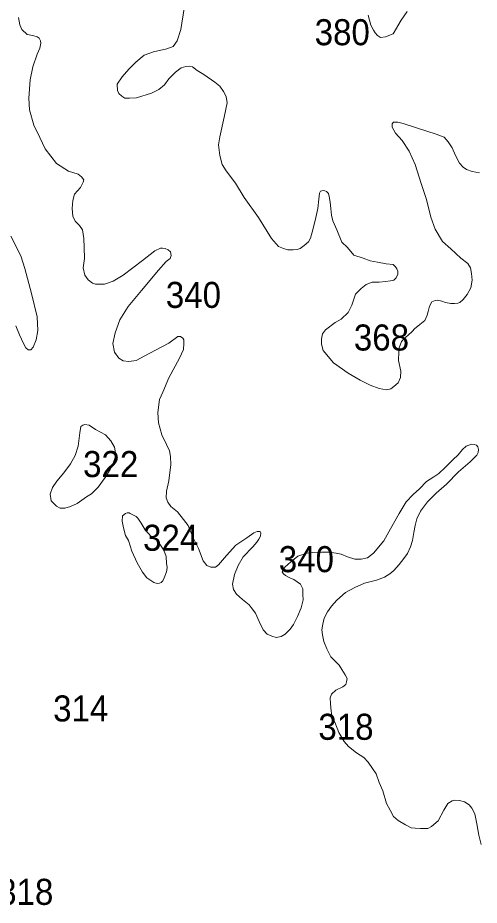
# Model space of a CAD drawing. Extents: x 445.4 to 500, y 8728.7 to 8784.
# Drawn here: x 448.51 to 451.34, y 8733.44 to 8738.89 of the extents above; entities that cross this region are included whole.
import ezdxf

# ---------------------------------------------------------------- set-up
doc = ezdxf.new("R2010")
doc.units = 0
doc.header["$LTSCALE"] = 0.064
doc.layers.add('2', color=7, linetype='Continuous', lineweight=13)
doc.layers.add('21', color=7, linetype='Continuous')

msp = doc.modelspace()

# ---------------------------------------------------------------- linework, layer by layer
at = {"layer": '2'}
for points in [[(449.4252, 8738.6996), (449.464, 8738.7151), (449.4892, 8738.7499), (449.5106, 8738.8196), (449.5319, 8738.9473)], [(450.6615, 8738.9069), (450.6782, 8738.8454), (450.695, 8738.8147), (450.7062, 8738.798), (450.7202, 8738.7812), (450.737, 8738.77), (450.7678, 8738.7728), (450.8154, 8738.7924), (450.8658, 8738.8762), (450.9021, 8738.9292)], [(448.5142, 8738.8921), (448.5208, 8738.8476), (448.5341, 8738.8177), (448.5674, 8738.7878), (448.6007, 8738.7812), (448.6289, 8738.7741), (448.6406, 8738.7648), (448.6476, 8738.7484), (448.6499, 8738.7344), (448.6453, 8738.704), (448.6289, 8738.6666), (448.6008, 8738.5895), (448.5844, 8738.51), (448.5774, 8738.3979), (448.5807, 8738.3248), (448.6073, 8738.2318), (448.6439, 8738.1555), (448.6772, 8738.0857), (448.7471, 8737.996), (448.8203, 8737.9495), (448.8805, 8737.9311), (448.9005, 8737.9145), (448.9138, 8737.8945), (448.9104, 8737.8813), (448.8938, 8737.848), (448.8572, 8737.8082), (448.8472, 8737.7683), (448.8439, 8737.7185), (448.8472, 8737.672), (448.8605, 8737.6421), (448.8872, 8737.6156), (448.9071, 8737.589), (448.9138, 8737.5359), (448.9171, 8737.4794), (448.9186, 8737.4116), (448.9111, 8737.3546), (448.921, 8737.31), (448.9409, 8737.2803), (448.9682, 8737.2605), (448.9856, 8737.2555), (449.0426, 8737.2555), (449.0947, 8737.2729), (449.1568, 8737.31), (449.2759, 8737.3992), (449.3503, 8737.4586), (449.385, 8737.4759), (449.3974, 8737.4759), (449.4148, 8737.4735), (449.4322, 8737.466), (449.4471, 8737.4537), (449.452, 8737.4314), (449.4446, 8737.4116), (449.4198, 8737.3942), (449.3726, 8737.3397), (449.2684, 8737.2159), (449.187, 8737.1182), (449.137, 8737.0352), (449.1071, 8736.9555), (449.0938, 8736.8891), (449.1038, 8736.8359), (449.1304, 8736.7994), (449.157, 8736.7828), (449.1903, 8736.7795), (449.2369, 8736.7861), (449.3167, 8736.8293), (449.4365, 8736.8924), (449.4931, 8736.9322), (449.5097, 8736.9322), (449.523, 8736.9223), (449.5297, 8736.9123), (449.5297, 8736.8891), (449.5264, 8736.8525), (449.5031, 8736.7994), (449.4365, 8736.6798), (449.3999, 8736.5902), (449.3804, 8736.5456), (449.3704, 8736.4659), (449.3737, 8736.4028), (449.3937, 8736.3297), (449.4236, 8736.2699), (449.4403, 8736.2301), (449.4469, 8736.1969), (449.4503, 8736.147), (449.4368, 8736.0456), (449.4235, 8735.9825)], [(450.775, 8736.6063), (450.7293, 8736.6135), (450.6741, 8736.6351), (450.614, 8736.6639), (450.5395, 8736.707), (450.4482, 8736.7718), (450.3857, 8736.8461), (450.3761, 8736.8869), (450.3761, 8736.9181), (450.3809, 8736.9492), (450.4002, 8736.9732), (450.4602, 8737.0182), (450.4962, 8737.0398), (450.5395, 8737.0806), (450.5611, 8737.1262), (450.5851, 8737.1933), (450.6188, 8737.2269), (450.65, 8737.2532), (450.686, 8737.2676), (450.7293, 8737.2676), (450.7677, 8737.27), (450.7989, 8737.2748), (450.8206, 8737.2796), (450.835, 8737.294), (450.8446, 8737.3156), (450.8446, 8737.3348), (450.8374, 8737.3492), (450.8302, 8737.3612), (450.8158, 8737.3755), (450.7725, 8737.3803), (450.7197, 8737.3899), (450.674, 8737.3971), (450.6308, 8737.4139), (450.5731, 8737.4331), (450.5347, 8737.4787), (450.501, 8737.5122), (450.4697, 8737.5873), (450.4449, 8737.6445), (450.4372, 8737.6786), (450.4325, 8737.7188), (450.4294, 8737.759), (450.4232, 8737.793), (450.4186, 8737.8116), (450.4062, 8737.824), (450.3953, 8737.8286), (450.3876, 8737.8301), (450.3783, 8737.8286), (450.369, 8737.8255), (450.3628, 8737.8131), (450.3597, 8737.776), (450.3535, 8737.7188), (450.3365, 8737.6461), (450.3179, 8737.5734), (450.3086, 8737.5363), (450.2962, 8737.5146), (450.2698, 8737.4914), (450.245, 8737.4744), (450.2249, 8737.4667), (450.2016, 8737.4651), (450.1675, 8737.4651), (450.1427, 8737.4728), (450.1117, 8737.4868), (450.0684, 8737.5347), (449.9878, 8737.6631), (449.901, 8737.7868), (449.8468, 8737.875), (449.7902, 8737.9516), (449.7654, 8737.9903), (449.7499, 8738.0444), (449.7421, 8738.1109), (449.7499, 8738.1589), (449.7763, 8738.2805), (449.7949, 8738.3687), (449.7887, 8738.4074), (449.7732, 8738.4383), (449.7499, 8738.4708), (449.7189, 8738.4955), (449.6519, 8738.5428), (449.6116, 8738.566), (449.5821, 8738.5892), (449.5651, 8738.5939), (449.5418, 8738.5908), (449.5139, 8738.583), (449.4783, 8738.5568), (449.438, 8738.5165), (449.4101, 8738.4794), (449.376, 8738.45), (449.3311, 8738.4284), (449.2381, 8738.399), (449.1963, 8738.3974), (449.1668, 8738.3974), (449.1482, 8738.4083), (449.1296, 8738.4253), (449.1219, 8738.4438), (449.1203, 8738.4825), (449.1513, 8738.5274), (449.1916, 8738.5753), (449.235, 8738.6171), (449.2846, 8738.6604), (449.3435, 8738.682), (449.4252, 8738.6996)], [(451.3462, 8737.9378), (451.3003, 8737.9462), (451.2668, 8737.9587), (451.2459, 8737.9733), (451.2229, 8737.9983), (451.1979, 8738.0442), (451.1791, 8738.0922), (451.154, 8738.1297), (451.1289, 8738.1568), (451.0808, 8738.1756), (450.9596, 8738.2152), (450.8777, 8738.2406), (450.8443, 8738.2489), (450.8171, 8738.2489), (450.8088, 8738.2385), (450.8088, 8738.2197), (450.8297, 8738.1822), (450.8715, 8738.1363), (450.9133, 8738.0716), (450.9509, 8737.9903), (450.9885, 8737.8735), (451.0198, 8737.7755), (451.0472, 8737.6654), (451.0744, 8737.5924), (451.1182, 8737.5173), (451.1705, 8737.4714), (451.2311, 8737.4151), (451.275, 8737.3818), (451.2917, 8737.3546), (451.298, 8737.3192), (451.3021, 8737.2796), (451.2938, 8737.2316), (451.2704, 8737.1905), (451.2464, 8737.1594), (451.2248, 8737.1426), (451.2128, 8737.1378), (451.1935, 8737.1354), (451.1695, 8737.1354), (451.1383, 8737.1426), (451.1143, 8737.1498), (451.0878, 8737.157), (451.0734, 8737.1546), (451.0542, 8737.145), (451.0398, 8737.1186), (451.0302, 8737.0874), (451.0254, 8737.0634), (451.0109, 8737.0323), (450.9797, 8737.0059), (450.9461, 8736.9795), (450.9341, 8736.9651), (450.9052, 8736.9387), (450.886, 8736.922), (450.8668, 8736.9028), (450.8524, 8736.8644), (450.85, 8736.838), (450.8476, 8736.7853), (450.862, 8736.7205), (450.8615, 8736.6807), (450.847, 8736.6495), (450.8206, 8736.6255), (450.8014, 8736.6111), (450.775, 8736.6063)], [(448.4978, 8736.9985), (448.5198, 8736.9437), (448.5442, 8736.8902), (448.5588, 8736.8635), (448.5735, 8736.8513), (448.5881, 8736.8513), (448.6027, 8736.8683), (448.6222, 8736.9121), (448.6319, 8736.9705), (448.6271, 8737.0532), (448.593, 8737.1967), (448.5515, 8737.3515), (448.5272, 8737.4293), (448.4662, 8737.5485)], [(449.4235, 8735.9825), (449.4202, 8735.9426), (449.4302, 8735.9161), (449.4502, 8735.8895), (449.4901, 8735.8563), (449.5267, 8735.8098), (449.5566, 8735.7732), (449.5866, 8735.6969), (449.6194, 8735.6308), (449.6481, 8735.5555), (449.6697, 8735.5268), (449.6948, 8735.516), (449.7236, 8735.516), (449.7415, 8735.5304), (449.7919, 8735.5878), (449.8494, 8735.6523), (449.9162, 8735.6964), (449.9586, 8735.7267), (449.9808, 8735.7348), (449.999, 8735.7348), (450.0031, 8735.7267), (450.001, 8735.7065), (449.9909, 8735.6884), (449.9788, 8735.6702), (449.9525, 8735.642), (449.8939, 8735.5795), (449.8636, 8735.527), (449.8414, 8735.4706), (449.8293, 8735.4121), (449.8353, 8735.3798), (449.8535, 8735.3495), (449.8899, 8735.3173), (449.9303, 8735.285), (449.9426, 8735.2689), (449.9702, 8735.2345), (449.9926, 8735.1829), (450.0167, 8735.1314), (450.0408, 8735.1056), (450.0701, 8735.0935), (450.0976, 8735.0849), (450.1269, 8735.0901), (450.1527, 8735.1039), (450.1837, 8735.1348), (450.2027, 8735.164), (450.2285, 8735.2139), (450.2509, 8735.2671), (450.263, 8735.3153), (450.2612, 8735.3479), (450.2612, 8735.3823), (450.2457, 8735.4115), (450.2268, 8735.427), (450.2061, 8735.4408), (450.1803, 8735.4511), (450.1545, 8735.4648), (450.1424, 8735.4751), (450.1338, 8735.4872), (450.139, 8735.4975), (450.151, 8735.5164), (450.1875, 8735.5493), (450.2301, 8735.5842), (450.288, 8735.6025), (450.323, 8735.6055), (450.3748, 8735.6086), (450.422, 8735.6086), (450.4647, 8735.6025), (450.4967, 8735.5964), (450.5347, 8735.5797), (450.5804, 8735.566), (450.5911, 8735.5645), (450.62, 8735.5645), (450.6581, 8735.5736), (450.6947, 8735.6025), (450.7578, 8735.6777), (450.7994, 8735.7515), (450.8524, 8735.8459), (450.8963, 8735.9173), (450.9378, 8735.9634), (450.9771, 8735.9979), (451.0209, 8736.0417), (451.0648, 8736.0716), (451.096, 8736.091), (451.1359, 8736.1283), (451.1825, 8736.1748), (451.2158, 8736.2067), (451.2425, 8736.2386), (451.2651, 8736.2585), (451.2811, 8736.2665), (451.2971, 8736.2718), (451.3144, 8736.2705), (451.3277, 8736.2652), (451.337, 8736.2545), (451.3397, 8736.2399), (451.3384, 8736.2213), (451.329, 8736.204), (451.3117, 8736.1854), (451.2891, 8736.1628), (451.2178, 8736.1016), (451.1426, 8736.0265), (451.0799, 8735.9702), (451.0266, 8735.917), (450.9828, 8735.8607)], [(450.9828, 8735.8607), (450.9608, 8735.8138), (450.9508, 8735.7729), (450.9427, 8735.73), (450.9345, 8735.6811), (450.9222, 8735.6403), (450.9038, 8735.5996), (450.8814, 8735.569), (450.8528, 8735.5323), (450.8201, 8735.4956), (450.7956, 8735.4752), (450.7629, 8735.4548), (450.7139, 8735.4365), (450.6403, 8735.4181), (450.5811, 8735.3916), (450.5234, 8735.3599), (450.4703, 8735.313), (450.4376, 8735.2763), (450.4131, 8735.2416), (450.3927, 8735.2029), (450.3845, 8735.1662), (450.3764, 8735.1315), (450.3805, 8735.1009), (450.3907, 8735.0602), (450.409, 8735.0153), (450.4336, 8734.9664), (450.483, 8734.914), (450.4994, 8734.8875), (450.5218, 8734.8548), (450.5321, 8734.8324), (450.53, 8734.812), (450.5259, 8734.7957), (450.5055, 8734.7814), (450.4626, 8734.7611), (450.4361, 8734.7366), (450.4279, 8734.7142), (450.4299, 8734.6775), (450.434, 8734.6326), (450.4401, 8734.5959), (450.457, 8734.5642), (450.4809, 8734.5006), (450.5154, 8734.4449), (450.5419, 8734.4158), (450.5897, 8734.376), (450.6349, 8734.3469), (450.6614, 8734.3177), (450.688, 8734.2806), (450.7119, 8734.2462), (450.7305, 8734.1932), (450.7517, 8734.1428), (450.7758, 8734.0644), (450.797, 8734.0247), (450.8182, 8733.9849), (450.8475, 8733.9611), (450.8926, 8733.9346), (450.9271, 8733.916), (450.951, 8733.9134), (450.9829, 8733.9107), (451.028, 8733.9107), (451.0519, 8733.924), (451.0918, 8733.9584), (451.1263, 8734.0247), (451.1528, 8734.0644), (451.1794, 8734.0803), (451.1953, 8734.0856), (451.2245, 8734.083), (451.2537, 8734.075), (451.283, 8734.0565), (451.2989, 8734.0353), (451.3175, 8734.0008), (451.3308, 8733.9399), (451.3414, 8733.871), (451.3573, 8733.8126)]]:
    msp.add_lwpolyline(points, dxfattribs=at)
for points in [[(448.9311, 8735.9487), (448.8734, 8735.9073), (448.8319, 8735.8889), (448.7973, 8735.8797), (448.7696, 8735.8797), (448.7466, 8735.8912), (448.7143, 8735.9234), (448.7074, 8735.9649), (448.7212, 8736.0063), (448.7489, 8736.0454), (448.7927, 8736.0961), (448.8319, 8736.1513), (448.8619, 8736.202), (448.8804, 8736.2596), (448.8896, 8736.3424), (448.8965, 8736.3793), (448.908, 8736.3885), (448.9219, 8736.3931), (448.9473, 8736.3885), (448.9865, 8736.3609), (449.0488, 8736.3286), (449.081, 8736.2918), (449.1041, 8736.2526), (449.1087, 8736.2181), (449.1064, 8736.1905), (449.0972, 8736.1606), (449.0764, 8736.1168), (449.0464, 8736.0662), (449.0026, 8736.0086), (448.9611, 8735.9672)], [(449.4227, 8735.4871), (449.409, 8735.4505), (449.3998, 8735.4322), (449.3906, 8735.4231), (449.3792, 8735.4185), (449.3654, 8735.4162), (449.3448, 8735.4231), (449.3012, 8735.4505), (449.276, 8735.4848), (449.2416, 8735.542), (449.2095, 8735.6153), (449.1889, 8735.6793), (449.1705, 8735.7114), (449.1591, 8735.7571), (449.1499, 8735.7983), (449.1522, 8735.8326), (449.1705, 8735.8463), (449.182, 8735.8509), (449.1935, 8735.8509), (449.2003, 8735.8463), (449.2118, 8735.8395), (449.237, 8735.828), (449.2462, 8735.8166), (449.2668, 8735.7869), (449.292, 8735.7457), (449.3287, 8735.7045), (449.3654, 8735.6793), (449.386, 8735.6519), (449.4067, 8735.6198), (449.4204, 8735.5809), (449.4227, 8735.5397), (449.4273, 8735.5169), (449.425, 8735.4986)]]:
    msp.add_lwpolyline(points, close=True, dxfattribs=at)

# ---------------------------------------------------------------- texts
at = {"layer": '21', "width": 0.95}
for s, p in [('380', (450.3334, 8738.722)), ('340', (449.4186, 8737.1087)), ('368', (450.5742, 8736.8469)), ('322', (448.9102, 8736.0695)), ('324', (449.2789, 8735.6169)), ('340', (450.1126, 8735.4856)), ('314', (448.7261, 8734.5686)), ('318', (450.356, 8734.4559)), ('318', (448.3883, 8733.4421))]:
    msp.add_text(s, height=0.16, dxfattribs=at).set_placement(p)

doc.saveas('drawing.dxf')
